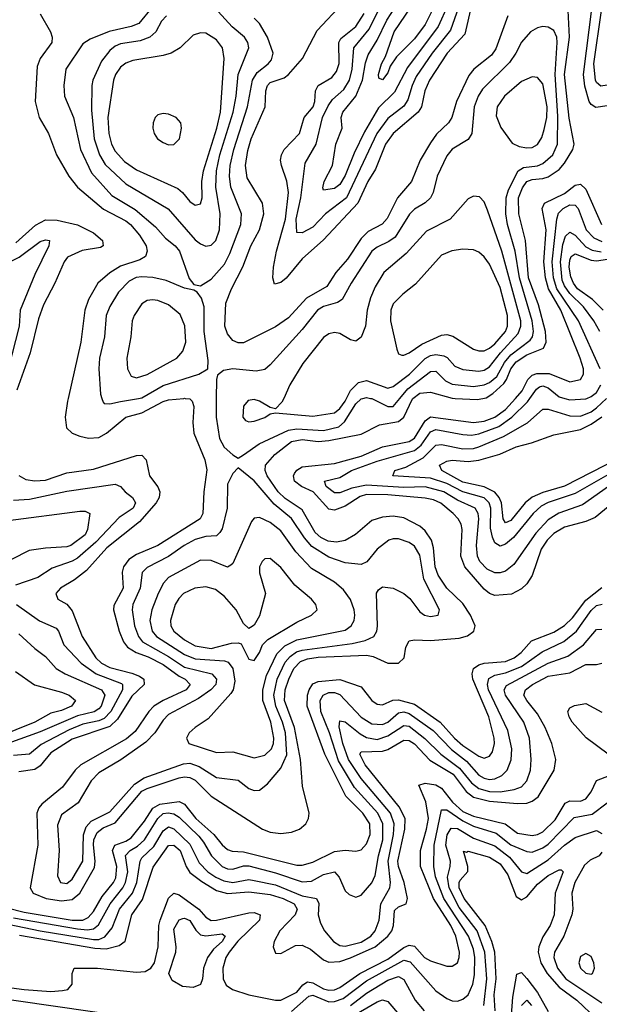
# Model space of a CAD drawing. Header units: inches. Extents: x 884549 to 1028252, y 526810 to 653624.
# Tile 683 of 1056: x 996654 to 998821, y 567735 to 571415. Entities that reach past the tile are written whole.
import ezdxf

# ---------------------------------------------------------------- set-up
doc = ezdxf.new("R2010")
doc.units = ezdxf.units.IN
doc.header["$MEASUREMENT"] = 0
doc.layers.add('A9596', color=7, linetype='Continuous')
doc.layers.add('A9597', color=7, linetype='Continuous')

msp = doc.modelspace()

# ---------------------------------------------------------------- linework, layer by layer
at = {"layer": 'A9596', "color": 5}
for points, elevation in [([(997272.3, 570000), (997290, 569997.9), (997298.1, 569990), (997304.2, 569970), (997301.2, 569910), (997304.6, 569870), (997345.8, 569770), (997353.1, 569733.1), (997342.3, 569650), (997338.6, 569570), (997328.4, 569550), (997170, 569449.7), (997090, 569416.9), (997061.9, 569398.1), (997042.2, 569370), (997036.9, 569350), (997041, 569290), (997005.5, 569225.5), (997004.4, 569210), (997024.9, 569130), (997041.6, 569090), (997056.8, 569070), (997089, 569050), (997134.4, 569034.4), (997190, 569004.7), (997250, 568961.1), (997272.7, 568950), (997290.6, 568930), (997276.4, 568910), (997190, 568871.2), (997155.1, 568850), (997135.8, 568830), (997084.8, 568755.2), (997053.2, 568726.8), (996881.6, 568630), (996860.7, 568610), (996813.6, 568546.4), (996736.8, 568483.2), (996725.5, 568470), (996717.7, 568450), (996720.9, 568330), (996693.3, 568170), (996703.5, 568150), (996752, 568130), (996810, 568121.4), (996850, 568126.8), (996878.1, 568150), (996933.8, 568246.2), (996935.8, 568270), (996929, 568331), (996930.3, 568350), (996942.8, 568377.2), (996965.9, 568394.1), (997010, 568413.3), (997110, 568531.1), (997130, 568541.9), (997250, 568581.3), (997270, 568585.3), (997290, 568583), (997310, 568572.5), (997370, 568512.5), (997561.2, 568390), (997590, 568377.9), (997630, 568373), (997670, 568378.2), (997700.3, 568390), (997722.8, 568410), (997733.1, 568430), (997735.5, 568450), (997710.8, 568550.8), (997703.1, 568650), (997680.9, 568770), (997643.2, 568870), (997646, 568910), (997659.3, 568950), (997679.1, 568990), (997704, 569016), (997730, 569026.7), (997770, 569032.4), (997950, 569040.2), (997975.1, 569035.1), (998030, 569010.1), (998069.3, 569010), (998090.5, 569029.5), (998097.3, 569070), (998110, 569093.5), (998130, 569097.7), (998190, 569094.6), (998296.5, 569103.5), (998328.1, 569111.9), (998351.1, 569130), (998356.3, 569150), (998339.6, 569190), (998310, 569233.3), (998250, 569291.1), (998218.6, 569338.6), (998207.3, 569370), (998201.2, 569441.2), (998192.9, 569470), (998170, 569504.5), (998150, 569522.3), (998090, 569553), (998050, 569559.3), (998010, 569556.5), (997970, 569543.3), (997908.7, 569491.3), (997870.9, 569469.1), (997837.8, 569462.2), (997806.3, 569466.3), (997779.6, 569479.6), (997758.9, 569498.9), (997710, 569583.3), (997645.9, 569625.9), (997620.2, 569650), (997578.8, 569710), (997571.6, 569730), (997572.7, 569750), (997607.6, 569790), (997670, 569839.1), (997710, 569845.8), (997770, 569839.3), (997810, 569842.1), (997930, 569866.5), (997998.6, 569901.4), (998070, 569913.4), (998090.2, 569930), (998121.6, 569998.4), (998123.7, 570000)], 2120), ([(996834.8, 570000), (996832.5, 569990), (996823.9, 569930), (996828.6, 569890), (996849.2, 569870), (996878.6, 569858.6), (996911, 569851), (996950, 569853.9), (996978.5, 569870), (997050, 569929.3), (997110, 569945.6), (997190, 569988.8), (997210, 569994.7), (997267, 570000)], 2120), ([(996961, 570000), (996965.3, 569985.3), (996970, 569980.9), (996990, 569979.4), (997030, 569988.7), (997097.4, 570000)], 2140), ([(997388.6, 570000), (997388.1, 569930), (997400.6, 569850), (997417.9, 569817.9), (997450, 569789.1), (997470, 569776), (997490, 569789), (997549.1, 569830), (997658.8, 569881.2), (997690, 569886.1), (997790, 569880.4), (997846.9, 569893.1), (997868.1, 569911.9), (997910, 569979.6), (997930, 569998.1), (997937.1, 570000)], 2140), ([(997640.8, 570000), (997634.2, 569985.8), (997610, 569961.2), (997590, 569966), (997550, 569989), (997530, 569995.4), (997507.8, 569992.2), (997490, 569971.2), (997487.8, 569930), (997497.6, 569917.6), (997510, 569912.2), (997530, 569914.6), (997570, 569928.1), (997590, 569942), (997610, 569946.3), (997750, 569933.1), (997830, 569946.1), (997850, 569961.6), (997870.6, 569990), (997875.8, 570000)], 2160), ([(998895.9, 569630), (998805.4, 569554.6), (998770, 569539.9), (998690, 569518), (998650, 569494.8), (998625.4, 569470), (998603.8, 569436.2), (998570, 569338.2), (998550, 569306.1), (998530, 569287.9), (998492.4, 569267.6), (998430, 569263.7), (998410, 569270.4), (998390, 569286.2), (998317.3, 569370), (998302.9, 569410), (998307.3, 569510), (998304.3, 569530), (998293.5, 569550), (998274.4, 569570), (998228.5, 569608.5), (998200.4, 569620.4), (998170, 569626.3), (998030, 569638.8), (997950, 569640), (997926.3, 569633.7), (997870, 569597.6), (997830, 569581.9), (997810, 569586.2), (997751.2, 569651.2), (997707.6, 569670), (997681.4, 569690), (997676.8, 569710), (997681.1, 569718.9), (997690, 569732.2), (997710, 569744.1), (997830, 569756.2), (997930, 569783.6), (998010, 569818.8), (998110, 569838.8), (998130, 569851.7), (998170, 569916.4), (998190, 569930.6), (998350, 569909.4), (998390, 569915.1), (998430, 569929.4), (998470, 569958.6), (998507.5, 570000)], 2080), ([(998855.1, 569670), (998758, 569602), (998669.6, 569570.4), (998630, 569546.5), (998583.6, 569496.4), (998500.5, 569379.5), (998470, 569354.2), (998450, 569347.8), (998430, 569348.4), (998401.7, 569361.7), (998374.2, 569390), (998365.3, 569410), (998361.5, 569450), (998370.7, 569550), (998367.9, 569570), (998356.4, 569590), (998290, 569619.6), (998239.5, 569650), (998170, 569669.8), (998090, 569666.6), (997950, 569675.4), (997895.4, 569664.6), (997850, 569646.7), (997830, 569646.7), (997799.4, 569670), (997793.3, 569690), (997850, 569704.2), (997894.7, 569730), (997990, 569765.7), (998130, 569804.9), (998154.6, 569825.4), (998190, 569875.3), (998210, 569883.1), (998310, 569864.6), (998342.6, 569862.6), (998370, 569867.9), (998444.6, 569895.4), (998493.3, 569930), (998552.4, 569987.6), (998561.2, 570000)], 2060), ([(997965.7, 570000), (997970, 569999), (998030, 569969.1), (998050, 569969), (998075.2, 570000)], 2140), ([(998870, 569724), (998730, 569643.9), (998630, 569610.4), (998603.5, 569596.5), (998572.8, 569570), (998499.5, 569480.5), (998470, 569455.4), (998450, 569448.1), (998430, 569459.9), (998420.7, 569480.7), (998414.4, 569514.4), (998415.3, 569590), (998409.3, 569610), (998390, 569628), (998310, 569651), (998250, 569682.1), (998190, 569701.3), (998048.4, 569710), (998056.4, 569730), (998096.7, 569743.3), (998162.2, 569777.8), (998210, 569824.9), (998230, 569827.5), (998310, 569811.3), (998350, 569813.1), (998370, 569818.7), (998462.7, 569857.3), (998551.8, 569908.2), (998610, 569959.1), (998630, 569960.1), (998710, 569934.1), (998750, 569933.2), (998790, 569950), (998810, 569964), (998847.7, 570000)], 2040), ([(998282.1, 570000), (998364, 569996), (998385.2, 570000)], 2120), ([(998691.6, 570000), (998710, 569994.8), (998770, 569998.4), (998773.8, 570000)], 2060), ([(998890, 569773.8), (998690, 569671.5), (998610, 569647.9), (998569.1, 569630.9), (998543.4, 569610), (998490, 569543.8), (998470, 569534.1), (998461.1, 569550), (998455.1, 569610), (998446.3, 569630), (998429.5, 569649.5), (998389.8, 569669.8), (998310, 569686.8), (998232.1, 569730), (998223, 569750), (998250, 569765.5), (998270.8, 569769.2), (998330, 569764.5), (998370, 569769.5), (998449, 569791), (998510, 569818.4), (998566.6, 569833.4), (998650, 569863.9), (998750, 569883.3), (998790, 569903.1), (998830, 569931.2)], 2020), ([(996650, 569711.8), (996676.9, 569696.9), (996710, 569691.1), (996750, 569694.5), (996830, 569721.1), (996930, 569735.9), (997090, 569786.8), (997110, 569787.7), (997127, 569770), (997139.5, 569710), (997169.7, 569669.7), (997178, 569650), (997175.6, 569630), (997164.1, 569610), (997101.3, 569538.7), (996978.8, 569441.2), (996903.1, 569356.9), (996858.2, 569321.8), (996806.4, 569290), (996789.2, 569270), (996796.4, 569250), (996830, 569230.9), (996850, 569205.5), (996887.3, 569110), (996938.8, 569030), (996959.9, 569010), (996990, 568993.6), (997073.1, 568973.1), (997101, 568961), (997117.1, 568950), (997119.5, 568930), (997072.7, 568887.3), (997019, 568801), (996990, 568774), (996850, 568725.6), (996770, 568674.4), (996730, 568626.8), (996710, 568612.2), (996650, 568603.6)], 2080), ([(996630, 569619.9), (996690, 569623.7), (996830, 569653.6), (997010, 569679.2), (997030, 569670.2), (997047.9, 569650), (997075.5, 569630), (997086.4, 569610), (997077.5, 569590), (997025.1, 569554.9), (996937.7, 569462.3), (996870, 569402.4), (996850, 569391.1), (996775.2, 569364.8), (996720.8, 569330), (996637.9, 569302.1)], 2060), ([(996610, 569543), (996878.6, 569578.6), (996898.5, 569578.5), (996915.8, 569570), (996907.4, 569510), (996898.4, 569490), (996845.2, 569450), (996830, 569444.6), (996750, 569440.1), (996689.3, 569430.7), (996622.9, 569397.1)], 2040), ([(996547.1, 568110), (996670, 568079.5), (996850, 568049.7), (996890, 568049.1), (996910, 568059.9), (996930, 568082.4), (996961.7, 568138.3), (997004.3, 568190), (997012.7, 568207.3), (997016.6, 568250), (997000.6, 568310), (997009.6, 568330), (997050, 568344.8), (997070, 568357.7), (997120, 568420), (997151.5, 568468.5), (997177.1, 568482.9), (997250, 568492.6), (997270, 568483.6), (997312.5, 568430), (997379.9, 568370), (997410.7, 568330.7), (997430, 568313.8), (997447.9, 568307.9), (997490, 568305.2), (997690, 568255), (997710, 568255.4), (997750, 568266.8), (997830, 568305.8), (997870, 568311.6), (997910, 568306.8), (997930, 568312.4), (997950, 568335.2), (997963.7, 568370), (997962.4, 568410), (997936, 568450), (997872.7, 568512.7), (997794.4, 568670), (997728.4, 568850), (997729.8, 568890.2), (997735.8, 568910), (997750, 568932.9), (997770, 568942.1), (997850, 568948.7), (997930, 568921.3), (997970, 568870.7), (997990, 568857.4), (998010, 568854.8), (998048.4, 568871.6), (998070, 568873.5), (998130, 568857.1), (998226, 568790), (998279, 568730), (998310, 568701.8), (998370, 568662.8), (998390, 568654.6), (998410, 568663), (998420.8, 568679.2), (998429.2, 568710), (998428.1, 568730), (998407.9, 568810), (998348.3, 568950), (998345.1, 568970), (998350.4, 568990), (998370, 569003.4), (998389.8, 569010), (998470, 569016.3), (998502.3, 569030), (998528.4, 569050), (998566.8, 569093.2), (998650, 569126.3), (998690, 569151.3), (998720.1, 569179.9), (998770, 569246.2), (998830, 569293.3)], 2080), ([(996630, 568058.1), (996870, 568016.6), (996907.1, 568012.9), (996930, 568016.6), (996947.9, 568032.1), (996992.3, 568110), (997039.1, 568170), (997049.5, 568190), (997058.1, 568230), (997049.2, 568290.8), (997066.3, 568310), (997093.9, 568326.1), (997119.7, 568350), (997170, 568430.1), (997190, 568448), (997208.8, 568451.2), (997230, 568447.3), (997250, 568435.1), (997323, 568363), (997341.3, 568341.3), (997371.1, 568290), (997410.1, 568250), (997430, 568241.5), (997450, 568240.5), (997490, 568252.8), (997510, 568252), (997610, 568226.4), (997710, 568192.4), (997744.1, 568195.9), (997790, 568220.1), (997830, 568229.6), (997848.6, 568210), (997870, 568159.6), (997885.3, 568145.3), (997910, 568134.9), (997930, 568142.4), (997970, 568189.4), (997983.1, 568216.9), (997995, 568290), (998010.7, 568350), (998011.4, 568410), (997992.1, 568450), (997905.5, 568545.5), (997845.5, 568645.5), (997811.6, 568750), (997779.7, 568830), (997777.4, 568870), (997787.7, 568890), (997810, 568900.8), (997830, 568901.1), (997850, 568892.7), (997930, 568808.6), (997970, 568783.8), (998010, 568781.1), (998030, 568789.2), (998070, 568824.9), (998090, 568828.1), (998110, 568822.1), (998199, 568759), (998267.4, 568687.4), (998323.5, 568643.5), (998370, 568591), (998390, 568579.9), (998410, 568575.7), (998430, 568577.9), (998456.5, 568590), (998476.7, 568610), (998490.9, 568649.1), (998493.4, 568690), (998478.9, 568758.9), (998406.9, 568910), (998402.6, 568930), (998407, 568953), (998430, 568965.9), (998470, 568974), (998530, 568998.3), (998607.5, 569052.5), (998688.4, 569091.6), (998735.3, 569130), (998790, 569207.2), (998810, 569225.4), (998830.8, 569230.8)], 2060), ([(996642, 569230), (996727.9, 569167.9), (996790, 569141.4), (996799.1, 569130), (996819, 569079), (996883.7, 569010), (996939.4, 568970), (997033.6, 568933.6), (997038, 568930), (997037.9, 568910), (996994.3, 568830), (996970, 568803.5), (996950, 568794), (996890, 568782.6), (996838.6, 568761.4), (996733.8, 568706.2), (996690, 568669.9), (996630, 568664.4)], 2060), ([(996490, 568060), (996730.2, 568010.2), (996930, 567977.4), (996950, 567977.8), (996972.4, 567987.6), (996999.7, 568020.3), (997027.1, 568090), (997075.6, 568150), (997091.2, 568190), (997103.5, 568270), (997110, 568281.9), (997155.2, 568324.8), (997190, 568382.9), (997210, 568398.7), (997230, 568391), (997290, 568333.9), (997324, 568264), (997357.3, 568230), (997387.1, 568210), (997416.6, 568196.6), (997450, 568190.3), (997510, 568201.2), (997530, 568198.2), (997610, 568181.2), (997710, 568140.2), (997763.6, 568130), (997772, 568112), (997769.6, 568070), (997777.9, 568037.9), (997793.2, 568010), (997827.4, 567970), (997850, 567955.3), (997870, 567952.9), (997930, 567967.7), (997966.1, 567990), (997983.1, 568010), (997997.4, 568050), (998003.6, 568110), (998037.7, 568170), (998039.5, 568190), (998031.7, 568270), (998051.1, 568370), (998054, 568410), (998039.5, 568450), (997930, 568578.5), (997882.8, 568650), (997861.3, 568710), (997848.4, 568771.6), (997850, 568794.5), (997870, 568791.3), (997926.3, 568746.3), (997950, 568732.8), (997990, 568724.9), (998030, 568738.1), (998090, 568777.3), (998110, 568774.4), (998168.6, 568728.6), (998228.3, 568670), (998298, 568618), (998342.4, 568562.4), (998370, 568541.6), (998409.9, 568529.9), (998450, 568529), (998501.9, 568538.1), (998530, 568548.5), (998550.2, 568569.8), (998562.8, 568610), (998565.6, 568650), (998559.3, 568730), (998538.4, 568790), (998469.9, 568890), (998464.8, 568910), (998473.7, 568926.3), (998630, 569009.6), (998703.1, 569036.9), (998761.7, 569078.3), (998810, 569135.5), (998830, 569137.2)], 2040), ([(996650, 569120.4), (996710, 569064.8), (996750, 569035.1), (996789.8, 568989.8), (996823.2, 568970), (996959.8, 568910), (996971.4, 568890), (996958.2, 568850), (996950, 568838.9), (996932, 568828), (996870, 568813.5), (996730, 568752.9), (996609.1, 568710)], 2040), ([(996652.9, 567992.9), (996935, 567945), (996977.3, 567942.7), (997025.3, 567954.7), (997048.5, 567971.5), (997073.1, 568070), (997112.7, 568127.3), (997153, 568247), (997210, 568328.4), (997230, 568330.1), (997253.3, 568310), (997275.6, 568250), (997290, 568227.7), (997334, 568194), (997390, 568160.7), (997430, 568149.4), (997510, 568155.7), (997590, 568145.4), (997638.8, 568130), (997679.7, 568110), (997690.4, 568090), (997682.9, 568070), (997626.8, 568010), (997605.5, 567970), (997601.2, 567950), (997610, 567926.3), (997630, 567925.2), (997684.9, 567955.1), (997710, 567956.3), (997740.9, 567940.9), (997790, 567901), (997810, 567892.8), (997850, 567894.7), (997890, 567908.7), (997982.9, 567950), (998030, 567989.2), (998044.3, 568010), (998050.9, 568029.1), (998054.5, 568085.5), (998070, 568099.1), (998099, 568110), (998103.9, 568130), (998090.6, 568190), (998069.5, 568249.5), (998067.9, 568270), (998093.6, 568390), (998094.7, 568430), (998072.9, 568472.9), (997945.5, 568630), (997925.4, 568670), (997930, 568678.6), (998010, 568680.6), (998030, 568687.7), (998090, 568722.7), (998110, 568721.1), (998130, 568709.2), (998187.1, 568647.1), (998274.7, 568594.7), (998322.7, 568530), (998350, 568509.1), (998410, 568494.1), (998514.2, 568485.8), (998550, 568486.7), (998570, 568494), (998592.2, 568510), (998651.6, 568610), (998657.5, 568650), (998643.7, 568710), (998618.1, 568770), (998590, 568820.9), (998549.6, 568870), (998538.8, 568890), (998544.6, 568910), (998570.9, 568930), (998630, 568961.7), (998710, 568974.2), (998770, 569005), (998810, 569005), (998830, 569009.6)], 2020), ([(996638.5, 568978.5), (996709.3, 568929.3), (996810, 568901.5), (996838, 568890), (996861.7, 568870), (996847.9, 568850), (996810, 568833.6), (996770, 568823.2), (996710, 568790), (996567.4, 568732.6)], 2020), ([(998854.3, 568670), (998771.6, 568731.6), (998719.5, 568790), (998707.4, 568810), (998703, 568830), (998710, 568843), (998728.3, 568851.7), (998770, 568859.2), (998830, 568827.5)], 1980), ([(996490, 567814.2), (996670.2, 567789.8), (996770, 567782.9), (996813.9, 567786.1), (996833.2, 567790), (996849.3, 567810), (996849.4, 567850), (996857.2, 567870), (996944.7, 567870), (997090, 567854.8), (997122.7, 567857.3), (997144.3, 567870), (997157.4, 567890), (997171, 567950), (997173.2, 568030), (997178.2, 568050), (997210, 568132.1), (997230, 568150.6), (997250, 568144.2), (997322.8, 568090), (997350, 568060.3), (997370, 568048.4), (997390, 568049.2), (997510, 568076.6), (997530, 568077.7), (997553.1, 568070), (997549.7, 568050), (997468.8, 567971.2), (997436.6, 567930), (997424.6, 567910), (997413, 567870), (997414, 567830), (997426, 567806), (997449.8, 567789.8), (997510, 567770.8), (997609.6, 567750.4), (997630, 567750.7), (997690, 567780.4), (997712.2, 567807.8), (997730, 567819.6), (997750, 567814.8), (997790, 567793), (997810, 567787.9), (997830, 567789.3), (997850, 567797.8), (997924.8, 567850), (998030, 567904.3), (998090, 567947.9), (998110, 567956.6), (998130, 567951.7), (998166.8, 567910), (998190, 567897.5), (998250, 567877.2), (998270, 567877.5), (998290, 567889.4), (998297, 567910), (998297.6, 567930), (998284.6, 567990), (998265.7, 568030), (998201, 568130), (998152.5, 568250), (998152.4, 568310), (998175.1, 568390), (998181.8, 568430), (998171.5, 568491.5), (998145.9, 568554.1), (998170, 568561.6), (998210, 568555.1), (998230, 568543.3), (998271.6, 568490), (998310, 568455.8), (998350, 568437.7), (998469, 568409), (998515.1, 568375.1), (998570, 568366.1), (998590, 568369.4), (998610, 568379.3), (998656, 568424), (998693, 568487), (998710, 568495.2), (998750, 568494.6), (998770, 568502.6), (998790, 568528.8), (998810, 568571.5), (998859.2, 568590)], 1980), ([(997670, 567708.3), (997734.9, 567765.1), (997750, 567769.3), (997810, 567744.6), (997830, 567745.3), (997863.1, 567756.9), (997950, 567823.2), (998090, 567900.1), (998113.9, 567893.9), (998210, 567785.1), (998250, 567757.3), (998270, 567748), (998290, 567747.1), (998310, 567753.6), (998330, 567771), (998348.3, 567810), (998354.3, 567845.7), (998355.8, 567910), (998350, 567940.6), (998331.5, 567990), (998239.7, 568130), (998208, 568212), (998202.2, 568250), (998203.7, 568330), (998230, 568461.3), (998250, 568461.5), (998310, 568420.9), (998350, 568400.3), (998434.6, 568374.6), (998490, 568330.8), (998550, 568305.6), (998570, 568303.9), (998610, 568319.9), (998630, 568333.2), (998726.2, 568433.8), (998794.2, 568445.8), (998850, 568488)], 1960), ([(998389, 567730), (998399.6, 567830), (998393.1, 567930), (998364.2, 568010), (998296.5, 568096.5), (998259.1, 568170), (998253.2, 568210), (998263.3, 568250), (998263.7, 568270), (998246.3, 568330), (998251.6, 568368.4), (998267, 568393), (998290, 568391.7), (998350, 568356.2), (998430, 568326.8), (998484.8, 568284.8), (998530, 568229.6), (998550, 568223.8), (998630, 568275.4), (998690, 568329.8), (998730, 568358.2), (998810, 568384.8), (998830, 568373.5)], 1940), ([(998430.8, 567710), (998427.3, 567770), (998435.1, 567830), (998429.8, 567930), (998418.6, 567970), (998393.4, 568030), (998315.6, 568130), (998296.8, 568170), (998296.1, 568190), (998300.6, 568199.4), (998328.5, 568231.5), (998329, 568250), (998312.5, 568307.5), (998323.9, 568303.9), (998330, 568307.3), (998410, 568284.8), (998450, 568259.5), (998478.8, 568218.8), (998510, 568137.9), (998530, 568125.2), (998550, 568136.2), (998590, 568184.6), (998630, 568216.1), (998670, 568238.1), (998677.7, 568237.7), (998685.8, 568230), (998655.7, 568150), (998651.8, 568070), (998636.3, 568030), (998610, 567986.6), (998594.8, 567950), (998592.3, 567930), (998601.6, 567890), (998625.4, 567850), (998670, 567798.8), (998736.6, 567750), (998810, 567680.4)], 1920), ([(998830, 568304.1), (998819.8, 568290), (998786.8, 568273.2), (998764.7, 568255.3), (998728.7, 568190), (998717.9, 568150), (998722.2, 568090), (998718.3, 568070), (998688.4, 567990), (998653.3, 567930), (998650.4, 567910), (998663.9, 567870), (998696, 567830), (998830, 567740.1)], 1940), ([(997890, 567730), (997950, 567776.8), (998030, 567824.8), (998070, 567838.9), (998090, 567828.1), (998131.6, 567750), (998166.2, 567710)], 1940), ([(998485.3, 567594.7), (998497.7, 567762.3), (998512.7, 567847.3), (998530, 567854), (998550, 567831.9), (998590, 567778.8), (998630, 567708.7)], 1880), ([(996510, 567768.2), (997054.9, 567690)], 1960), ([(997842.1, 567657.9), (997990, 567744.4), (998010, 567751.5), (998030, 567746.1), (998073.9, 567693.9)], 1920), ([(998530, 567730.1), (998539.4, 567740.6), (998550, 567750.1), (998567.5, 567730)], 1860)]:
    msp.add_lwpolyline(points, dxfattribs=dict(at, elevation=elevation))
for points, elevation in [([(997470, 569740.5), (997450, 569718.5), (997430, 569679.5), (997429.7, 569590), (997410, 569512.8), (997402, 569498), (997390, 569486.5), (997350, 569483.8), (997310, 569472.8), (997269.1, 569450), (997210, 569408.3), (997130, 569368.1), (997111.4, 569348.6), (997103.5, 569290), (997077.1, 569230), (997074.3, 569210), (997082.7, 569150), (997097.9, 569110), (997112.8, 569090), (997210, 569035.1), (997270, 568994.9), (997371.6, 568970), (997389.6, 568950), (997386.5, 568930), (997367.7, 568910), (997321.8, 568878.2), (997210, 568818.7), (997190, 568797), (997159.1, 568750), (997124.7, 568715.3), (997031.6, 568648.4), (996950, 568600.1), (996920.6, 568570), (996871.7, 568488.3), (996810, 568443.5), (996795.4, 568404.6), (996800.7, 568310), (996795.1, 568215.1), (996806.2, 568190), (996830, 568186.6), (996850, 568203), (996889.2, 568270), (996892, 568368), (996901.8, 568398.2), (996920.2, 568419.8), (996990, 568455), (997082.4, 568557.6), (997119, 568581), (997266.1, 568633.9), (997290, 568635.9), (997324.4, 568624.4), (997390, 568583.1), (997470, 568572.5), (997510, 568541.6), (997530, 568534.2), (997550, 568535.8), (997580.3, 568559.7), (997630, 568617.3), (997652, 568668), (997647.2, 568750), (997636, 568790), (997611.1, 568850), (997603.9, 568890), (997615.7, 568950), (997646.7, 569013.3), (997664.4, 569035.6), (997688.1, 569051.9), (997710, 569059.3), (997896.8, 569083.2), (997945, 569095), (997977.7, 569110), (997989.4, 569130), (997991.5, 569148.5), (997987.8, 569272.2), (997995.2, 569284.8), (998010, 569294.9), (998050, 569291), (998090, 569270.2), (998111.8, 569251.8), (998150, 569202.6), (998167.6, 569190), (998190, 569184.6), (998218.7, 569190), (998222.8, 569210), (998164, 569324), (998150, 569413.5), (998130, 569447.6), (998110, 569461.7), (998070, 569475.4), (998050, 569475.5), (998033.4, 569470), (997990, 569436.1), (997951.1, 569388.9), (997930, 569379.3), (997870, 569385.5), (997810, 569406.5), (997746.3, 569446.3), (997718.2, 569478.2), (997670, 569550.3), (997604.6, 569604.6), (997530, 569692)], 2140), ([(997550, 569554.1), (997530, 569551.6), (997520.4, 569539.6), (997450, 569382.7), (997443.6, 569376.4), (997430, 569368.5), (997370, 569393.6), (997330, 569395.2), (997210, 569329.9), (997190.9, 569309.1), (997171.7, 569270), (997147.3, 569210), (997140.5, 569170), (997149.1, 569130), (997165.5, 569110), (997270, 569042.8), (997310, 569026.2), (997419.2, 569019.2), (997433.5, 569013.5), (997450.7, 568990), (997457.7, 568942.3), (997451.1, 568910), (997443.5, 568896.5), (997358.3, 568801.7), (997309.2, 568770), (997287.3, 568750), (997277.3, 568730), (997286.4, 568710), (997390, 568676.3), (997450, 568678.9), (997530, 568655.9), (997570, 568666.8), (997595.1, 568690), (997602.9, 568710), (997603.8, 568730), (997592.6, 568790), (997563.2, 568870), (997563, 568910), (997575.9, 568964.1), (997614.5, 569045.5), (997644.8, 569075.2), (997690, 569096.9), (997870, 569133.5), (997893.2, 569150), (997904.2, 569170), (997906.8, 569190), (997904.3, 569210), (997890, 569247.8), (997864.1, 569284.1), (997830, 569313.5), (997744.4, 569364.4), (997686.5, 569426.5), (997630, 569504.5), (997590, 569536.4)], 2160), ([(997590, 569401), (997570, 569399.7), (997559.6, 569390), (997550.3, 569370), (997550, 569347.3), (997572, 569270), (997550, 569187), (997530, 569151.8), (997516.7, 569143.3), (997510, 569139.5), (997490, 569158), (997463.2, 569210), (997419.4, 569259.4), (997385.3, 569285.3), (997350, 569295), (997309, 569291), (997265.5, 569270), (997248, 569252), (997235.4, 569230), (997216.9, 569170), (997218.5, 569150), (997230.1, 569130), (997270, 569097.4), (997310, 569074.6), (997370, 569064.9), (997445.4, 569085.4), (997470, 569086.7), (997481.8, 569081.8), (997510, 569025.4), (997530, 569020.7), (997549.8, 569050), (997561.1, 569078.9), (997581.3, 569098.7), (997690, 569163.3), (997744, 569190), (997765.4, 569210), (997760.4, 569230), (997744.4, 569250), (997682.1, 569302.1), (997630, 569367.6)], 2180), ([(997350, 567990.9), (997410, 567998.3), (997422, 567990), (997410.4, 567970), (997378.8, 567941.2), (997356.1, 567910), (997341.4, 567870), (997337.2, 567830), (997330, 567809.1), (997302.6, 567797.4), (997261.7, 567801.7), (997223.7, 567823.7), (997210.7, 567850), (997237.3, 567930), (997238.9, 567950), (997230, 568016), (997249.2, 568050.8), (997263.8, 568056.2), (997270, 568057.5), (997290, 568047.8), (997312, 568012), (997330, 567994.8)], 1960), ([(998770, 567924.4), (998750, 567913.6), (998743.5, 567890), (998750.2, 567870), (998770, 567851.1), (998790, 567847.1), (998795, 567850), (998802.5, 567870), (998800.2, 567890), (998790, 567913.7)], 1960)]:
    msp.add_lwpolyline(points, close=True, dxfattribs=dict(at, elevation=elevation))
at = {"layer": 'A9597', "color": 5}
for points, elevation in [([(998330, 571563.8), (998264, 571376), (998195.8, 571290), (998136.3, 571203.7), (998120.4, 571170), (998104.5, 571115.5), (998090, 571091.9), (998030, 571045.7), (997989.3, 570990), (997876, 570750), (997796.3, 570690), (997750, 570640.4), (997710, 570618.1), (997690, 570619.7), (997687.7, 570670), (997705.3, 570750), (997721.3, 570878.7), (997762.4, 570950), (997785.9, 571050), (997806.4, 571093.6), (997823.3, 571116.7), (997865.9, 571154.1), (997886.8, 571190), (997896.5, 571230), (997902.3, 571310), (997959.7, 571380.3), (998032.6, 571527.4)], 2060), ([(997150, 571462.9), (997098.6, 571401.4), (997070.5, 571389.5), (996988.5, 571371.5), (996917.5, 571342.5), (996890, 571325.1), (996825.7, 571230), (996818.7, 571170), (996821.7, 571130), (996854.6, 571050), (996881, 570930), (996922.6, 570842.6), (996998.7, 570758.8), (997085.8, 570705.8), (997161.6, 570641.6), (997198.9, 570598.9), (997235.3, 570570), (997251.4, 570550), (997287.6, 570447.6), (997305.2, 570425.2), (997330, 570420.4), (997370, 570446), (997418.7, 570501.3), (997438.7, 570541.3), (997480.7, 570650), (997483.2, 570690), (997443.5, 570790), (997438.6, 570830), (997440.2, 570870), (997454.7, 570930), (997504.9, 571090), (997523.7, 571190), (997541.7, 571218.3), (997582.1, 571250), (997594.7, 571265.3), (997601.2, 571290), (997580.6, 571350), (997550, 571401.8), (997530, 571421)], 2140), ([(997202.9, 571430), (997183.3, 571410), (997162.3, 571370), (997140.5, 571350), (997103.9, 571336.1), (997030, 571325.3), (997010, 571316.6), (996990, 571300.6), (996960, 571260), (996926.9, 571190), (996922.8, 571170), (996922.2, 571077.8), (996932.1, 570970), (996952.1, 570910), (996973.6, 570873.6), (997050, 570801.5), (997208.2, 570708.2), (997310, 570592.1), (997330, 570577), (997350, 570569.5), (997370, 570572.9), (997387.1, 570590), (997400.1, 570630), (997403.7, 570690), (997387.3, 570790), (997389.3, 570850), (997402, 570910), (997451.7, 571070), (997463.2, 571130), (997470.2, 571210), (997510.4, 571310), (997506.6, 571330), (997494, 571350), (997448.5, 571388.5), (997370, 571474.5)], 2160), ([(998478.7, 571430), (998433.8, 571306.2), (998417, 571283), (998352.1, 571230), (998333.2, 571206.8), (998286.9, 571110), (998269.6, 571050), (998256.4, 571030), (998212.4, 570987.6), (998190, 570955.2), (998150.9, 570890), (998118.6, 570810), (998066.3, 570750), (998028, 570672), (998008.8, 570651.2), (997956.9, 570623.1), (997930, 570597.7), (997879.5, 570520.5), (997836, 570470), (997802.1, 570417.9), (997725.7, 570374.3), (997658.9, 570301.1), (997610, 570267.4), (997490, 570207.6), (997470, 570207.5), (997450, 570216.2), (997430, 570241), (997420.6, 570270), (997424.2, 570355.8), (997445.4, 570410), (997488, 570492), (997517.6, 570570), (997550, 570630.2), (997566.8, 570690), (997560.9, 570730), (997504.5, 570824.5), (997498.3, 570870), (997507, 570927), (997519.4, 570970), (997571.7, 571090), (997574.2, 571150), (997579.6, 571170), (997590, 571180.8), (997642.3, 571197.7), (997659.1, 571210), (997710.8, 571270), (997765.2, 571374.8), (997862.3, 571477.7)], 2120), ([(998342.5, 571470), (998318.3, 571361.7), (998251.9, 571290), (998186, 571190), (998167.8, 571150), (998155.4, 571090), (998143.4, 571070), (998050.1, 570990), (998021.5, 570950), (997983.5, 570856.5), (997955.8, 570810), (997917.7, 570730), (997790, 570592.8), (997710, 570521.3), (997650, 570449.5), (997630, 570433.5), (997606.6, 570426.6), (997599.6, 570450), (997603, 570490), (997613.6, 570550), (997647.7, 570670), (997658.6, 570770), (997652.3, 570812.3), (997632.1, 570870), (997629, 570890), (997632.1, 570910), (997642.8, 570930), (997700.1, 570990), (997716.6, 571050), (997750.2, 571090), (997756.9, 571110), (997760.1, 571150), (997769.5, 571170), (997821.2, 571198.8), (997838.4, 571221.6), (997848.1, 571251.9), (997846.4, 571330), (997854.5, 571345.5), (997910, 571390.4), (997941.5, 571438.5)], 2080), ([(998254, 571470), (998217.9, 571390), (998103.3, 571236.7), (998055.2, 571144.8), (997994.6, 571085.4), (997943.3, 570996.7), (997903.6, 570916.4), (997870, 570833.3), (997850, 570799.6), (997830, 570784.2), (997790, 570778.4), (997786.5, 570786.5), (997792.4, 570810), (997822.5, 570870), (997835.2, 570950), (997858.8, 571010), (997855.9, 571050), (997861.6, 571070), (997910.2, 571129.8), (997935.1, 571190), (997946.1, 571253.9), (997956.5, 571283.5), (997990, 571338.4), (998026.2, 571413.8), (998074.3, 571490)], 2040), ([(998196.2, 571450), (998170, 571397.9), (998130, 571344.4), (998062.9, 571277.1), (998038.8, 571241.2), (998030, 571217.2), (998010, 571191.1), (997996.6, 571196.6), (997995, 571210), (998005.9, 571250), (998021.8, 571278.2), (998054, 571370), (998117.1, 571462.9)], 2020), ([(998850, 571093.6), (998807, 571087), (998790, 571098), (998783.3, 571110), (998766.8, 571166.8), (998761.4, 571210), (998793.6, 571466.4)], 2080), ([(996730, 571437.5), (996768.6, 571370), (996775, 571350), (996774.3, 571330), (996730.5, 571270), (996719.5, 571240.5), (996711.5, 571110), (996727, 571050), (996761.9, 570990), (996791.4, 570910), (996837.8, 570830), (996869.3, 570789.3), (996966.6, 570706.6), (997050, 570663.9), (997067.5, 570650), (997102, 570610), (997125.9, 570570), (997129.7, 570550), (997123.8, 570530), (997102.3, 570517.7), (997030, 570494.1), (996990, 570469.5), (996945.5, 570430), (996910.5, 570370), (996896.6, 570330), (996881.6, 570210), (996834.8, 570000)], 2120), ([(998385.2, 570000), (998397.6, 570002.4), (998422.3, 570017.7), (998463.9, 570056.1), (998474, 570070), (998490, 570110), (998510, 570136.8), (998550, 570162.4), (998612.5, 570187.5), (998622.3, 570210), (998619.9, 570250), (998593.1, 570350), (998555.9, 570450), (998544.8, 570590), (998520.2, 570690), (998519, 570750), (998533.2, 570786.8), (998550, 570810.3), (998570, 570818), (998610, 570821.6), (998630, 570828), (998670, 570855.2), (998690, 570878.9), (998721.3, 570930), (998726.7, 570950), (998707.4, 571047.4), (998690.1, 571210), (998708.9, 571350), (998704.1, 571450)], 2120), ([(999450, 571447), (999395.3, 571404.7), (999367.5, 571372.5), (999322.9, 571290), (999301.5, 571210), (999290, 571193.9), (999273.6, 571186.4), (999190, 571198.8), (999110, 571187), (999090, 571189.3), (999030, 571229.6), (998990, 571241.4), (998950, 571233.1), (998870, 571181), (998850, 571170.7), (998826.5, 571166.5), (998810, 571180.6), (998806.2, 571190), (998800.5, 571250), (998828.5, 571450)], 2060), ([(998075.2, 570000), (998104.2, 570035.8), (998190, 570100.8), (998210, 570101.6), (998245.5, 570065.5), (998270, 570053.6), (998350, 570044), (998390, 570050.3), (998410, 570059.5), (998437.7, 570082.3), (998466.2, 570133.8), (998490, 570163), (998562.3, 570217.7), (998570.5, 570230), (998574.3, 570250), (998570.2, 570290), (998522.7, 570450), (998506.3, 570550), (998477.4, 570650), (998471.2, 570690), (998472, 570750), (998481, 570779), (998517.6, 570850), (998537.6, 570862.4), (998590, 570869), (998610, 570877.8), (998647.2, 570910), (998664.6, 570950), (998665.1, 571054.9), (998655.9, 571210), (998663.5, 571330), (998661.2, 571350), (998650, 571375), (998630, 571388.1), (998610, 571389.9), (998590, 571384.7), (998563.5, 571370), (998530, 571331.6), (998509.1, 571290), (998485.1, 571254.9), (998384.2, 571155.8), (998368.1, 571130), (998353.2, 571090), (998344, 570990), (998330, 570967.4), (998270, 570931.2), (998250, 570906.6), (998214.7, 570830), (998199.8, 570770), (998190.1, 570749.9), (998169.7, 570730.3), (998130, 570707.1), (998111.5, 570688.5), (998057, 570603), (998033.6, 570586.4), (997990, 570565.7), (997970, 570550), (997892.4, 570430), (997859.3, 570370), (997842.1, 570357.9), (997790, 570342.9), (997767.5, 570330), (997710, 570257.6), (997590, 570125), (997570, 570108.3), (997538.1, 570101.9), (997450.1, 570109.9), (997416, 570104), (997393.2, 570086.8), (997389.2, 570070.8), (997388.6, 570000)], 2140), ([(998507.5, 570000), (998532.4, 570027.6), (998553.1, 570070), (998570, 570086.2), (998586.9, 570093.1), (998633, 570093), (998710, 570061.7), (998750, 570071), (998760.9, 570090), (998761.1, 570110), (998749.6, 570150), (998676.5, 570330), (998630.4, 570410), (998619, 570450), (998613.2, 570510), (998621.8, 570630), (998606.7, 570710), (998615.2, 570730), (998690, 570765.7), (998730, 570797.1), (998750, 570800.6), (998770, 570782), (998829.3, 570650)], 2080), ([(997875.8, 570000), (997890.7, 570029.3), (997920.9, 570059.1), (997950, 570067), (998030, 570038.5), (998050, 570043.9), (998111.5, 570090), (998170, 570149.4), (998190, 570160), (998210, 570163.7), (998239.5, 570159.5), (998252.3, 570152.3), (998280.8, 570120.8), (998310, 570108), (998370, 570101.2), (998390, 570104.8), (998410, 570117.5), (998450.6, 570170), (998517.5, 570242.5), (998527.3, 570270), (998526.7, 570290), (998455.9, 570550), (998403.1, 570703.1), (998390, 570734.5), (998373.3, 570753.3), (998350, 570755.6), (998330, 570745.6), (998262.6, 570670), (998174.7, 570625.3), (998098.2, 570541.8), (998014.6, 570470), (997983, 570417), (997964.8, 570375.2), (997953.1, 570330), (997946.3, 570270), (997930, 570228.2), (997910, 570213.3), (997890, 570219.3), (997850, 570242.3), (997830, 570246.3), (997810, 570241.4), (997790, 570227.8), (997711.9, 570130), (997663.6, 570050), (997640.8, 570000)], 2160), ([(998823.6, 570110), (998742.6, 570290), (998661.9, 570410), (998649.2, 570450), (998644.1, 570510), (998661.8, 570670), (998667.7, 570692.3), (998685.4, 570710), (998710, 570723), (998730, 570722.5), (998741.8, 570710), (998772, 570630), (998799.6, 570599.6), (998830, 570586)], 2060), ([(996639.2, 570580.8), (996712.5, 570647.5), (996750, 570667.1), (996794, 570666), (996870, 570648.6), (996930, 570618.5), (996962.7, 570590), (996965.8, 570570), (996956.1, 570563.9), (996886.8, 570553.2), (996832.7, 570527.3), (996819.8, 570510), (996784.9, 570430), (996742.9, 570350), (996723.3, 570296.7), (996693.3, 570170), (996642.8, 570030)], 2080), ([(998822.9, 570250), (998800.1, 570290), (998762, 570342), (998710, 570391.6), (998690, 570420.6), (998681.9, 570441.9), (998675.2, 570510), (998684.7, 570575.3), (998694, 570606), (998710, 570621.2), (998730, 570610.1), (998770, 570566.5), (998793.4, 570553.4), (998827.7, 570547.7)], 2040), ([(996339, 570000), (996345.3, 570030), (996353.7, 570050), (996410, 570113.5), (996430.4, 570149.6), (996440.4, 570190), (996444.4, 570250), (996451.6, 570270), (996551.4, 570408.6), (996590.2, 570489.8), (996612, 570508), (996652, 570528), (996730, 570586.1), (996750, 570593), (996765.5, 570590), (996763, 570570), (996710, 570462.9), (996655, 570330), (996651.4, 570270), (996611.1, 570108.9), (996595.3, 570000)], 2060), ([(998835.5, 570330), (998794.8, 570370), (998739.3, 570410), (998724, 570430), (998714.5, 570454.5), (998708.4, 570490), (998710, 570516.5), (998715.7, 570530), (998730, 570540.1), (998790, 570516.6), (998810, 570513.7), (998932.9, 570532.9)], 2020), ([(997097.4, 570000), (997110, 570002.1), (997190, 570048.5), (997323, 570090), (997357, 570110), (997358.2, 570141.8), (997343.8, 570250), (997342.7, 570342.7), (997333.9, 570373.9), (997317.1, 570397.1), (997304.9, 570404.9), (997270, 570411.6), (997200.9, 570440.9), (997151.6, 570451.6), (997110, 570454.8), (997088.8, 570451.2), (997062.3, 570437.7), (997023.2, 570396.8), (996990, 570342.9), (996976.6, 570310), (996971, 570230), (996951.9, 570150), (996950.1, 570110), (996956.2, 570016.2), (996961, 570000)], 2140), ([(998561.2, 570000), (998585.5, 570034.5), (998597.1, 570042.9), (998610, 570047.1), (998630, 570039), (998670, 570006.1), (998691.6, 570000)], 2060), ([(998773.8, 570000), (998790, 570006.7), (998810, 570022.5), (998826.3, 570050)], 2060), ([(997267, 570000), (997270, 570000.3), (997272.3, 570000)], 2120), ([(997937.1, 570000), (997950, 570003.5), (997965.7, 570000)], 2140), ([(998123.7, 570000), (998150, 570019.3), (998190, 570023.2), (998270, 570000.6), (998282.1, 570000)], 2120)]:
    msp.add_lwpolyline(points, dxfattribs=dict(at, elevation=elevation))
for points, elevation in [([(997330, 571366.8), (997301.9, 571358.1), (997254, 571310), (997219.6, 571290), (997190, 571281.1), (997076.9, 571263.1), (997050, 571253.4), (997030, 571237.5), (997012, 571210), (997004.9, 571190), (996983.4, 571050), (996986.4, 570990), (996996.8, 570950), (997010, 570924.5), (997045.6, 570885.6), (997090, 570854.4), (997244.7, 570784.7), (997262.7, 570770), (997290, 570735.8), (997310, 570721.6), (997330, 570727.2), (997335.8, 570750), (997334.9, 570810), (997340.9, 570850), (997390.5, 571009.5), (997404.6, 571070), (997417.9, 571270), (997412.2, 571310), (997390, 571340.2), (997350, 571365.4)], 2180), ([(998570, 571201.4), (998530, 571184.5), (998466, 571130), (998438.8, 571090), (998435.5, 571055.5), (998452.6, 571012.6), (998494.2, 570954.2), (998521.3, 570941.3), (998550, 570936), (998570, 570938), (998590, 570949.5), (998605.3, 570974.7), (998614.9, 571005.1), (998624.2, 571050), (998625.1, 571090), (998610, 571175.3), (998590, 571199.1)], 2160), ([(997190, 571065.2), (997170, 571059.8), (997160.7, 571050), (997152.5, 571030), (997150.9, 571010), (997156.1, 570990), (997169.4, 570970), (997190, 570956.8), (997210, 570948.1), (997230, 570948.5), (997251.4, 570970), (997259, 571010), (997256.3, 571030), (997238.7, 571050), (997210, 571062.3)], 2220), ([(998310, 570557.4), (998269.1, 570550.9), (998230, 570535.7), (998133.6, 570426.4), (998085.8, 570390), (998050, 570352.9), (998041, 570330), (998039.8, 570290), (998063.4, 570183.4), (998070, 570167), (998082, 570162), (998090, 570161), (998110, 570169.6), (998157.4, 570202.6), (998230, 570235.7), (998250, 570238.5), (998272.9, 570232.9), (998350, 570183.4), (998370, 570177.6), (998390, 570178.1), (998410, 570187.2), (998430, 570203.5), (998469.4, 570250), (998477.6, 570270), (998477.4, 570310), (998450, 570413.8), (998410, 570501.2), (998390, 570528.5), (998370, 570546.2), (998350, 570555)], 2180), ([(997150, 570368.7), (997130, 570366.3), (997110, 570353.2), (997081.7, 570310), (997073.9, 570290), (997068.5, 570230), (997053.9, 570150), (997057, 570110), (997070, 570082.8), (997090, 570076.1), (997130, 570088.7), (997241.7, 570150), (997263.7, 570176.3), (997275.1, 570210), (997270.9, 570270.9), (997253.5, 570313.5), (997210, 570349), (997170, 570365.3)], 2160)]:
    msp.add_lwpolyline(points, close=True, dxfattribs=dict(at, elevation=elevation))

doc.saveas('drawing.dxf')
